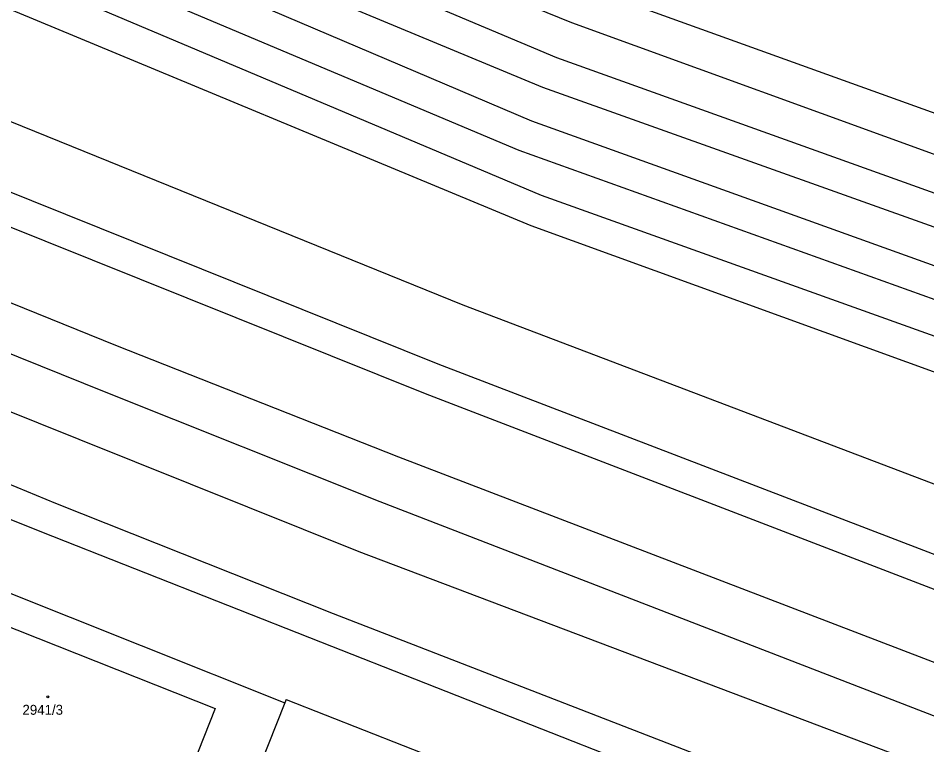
# Model space of a CAD drawing. Extents: x -593183 to -588034, y -1130415 to -1124994.
# Drawn here: x -591096.3 to -590940.6, y -1127827.9 to -1127703.4 of the extents above; entities that cross this region are included whole.
import ezdxf

# ---------------------------------------------------------------- set-up
doc = ezdxf.new("R2010")
doc.units = 0
for name, color, linetype in [('Vrstva 1', 7, 'Continuous'), ('Vrstva 19', 7, 'Continuous'), ('Vrstva 25', 7, 'Continuous')]:
    doc.layers.add(name, color=color, linetype=linetype)

msp = doc.modelspace()

# ---------------------------------------------------------------- linework, layer by layer
at = {"layer": 'Vrstva 1'}
for p, q in [((-591150.36, -1127660.5), (-591008.32, -1127721)), ((-591150.29, -1127667.09), (-591010.49, -1127726.01)), ((-591149.62, -1127673.33), (-591006.7, -1127733.73)), ((-591148.3, -1127680.87), (-591008.42, -1127738.92)), ((-591051.42, -1127683.83), (-591001.48, -1127704.12)), ((-591053.75, -1127689.21), (-591004.07, -1127710.1)), ((-591056.06, -1127694.57), (-591006.43, -1127715.21)), ((-591152.33, -1127698.93), (-591020.09, -1127752.47)), ((-590998.95, -1127698.14), (-590896.34, -1127735.09)), ((-591001.48, -1127704.12), (-590900.59, -1127740.79)), ((-591004.07, -1127710.1), (-590900.96, -1127747.13)), ((-591154.27, -1127710.38), (-591024.41, -1127762.62)), ((-591155.24, -1127716.1), (-591026.57, -1127767.7)), ((-591006.43, -1127715.21), (-590902.32, -1127752.4)), ((-591008.32, -1127721), (-590904.44, -1127758.28)), ((-591010.49, -1127726.01), (-590906.63, -1127763.32)), ((-591157.24, -1127728.08), (-591079.63, -1127759.42)), ((-591006.7, -1127733.73), (-590908.28, -1127768.92)), ((-591159.85, -1127735.78), (-591081.56, -1127767.33)), ((-591008.42, -1127738.92), (-590910.29, -1127774.55)), ((-591162.85, -1127744.64), (-591085.9, -1127775.51)), ((-591020.09, -1127752.47), (-590916.32, -1127791.95)), ((-591164.59, -1127755.69), (-591089.89, -1127786.45)), ((-591079.63, -1127759.42), (-591031.14, -1127778.56)), ((-591165.2, -1127762.31), (-591092.33, -1127791.36)), ((-591024.41, -1127762.62), (-590920.15, -1127802.57)), ((-591081.56, -1127767.33), (-591034.31, -1127786.2)), ((-591026.57, -1127767.7), (-590922.06, -1127807.87)), ((-591085.9, -1127775.51), (-591037.93, -1127794.75)), ((-591031.14, -1127778.56), (-590924.87, -1127819.28)), ((-591034.31, -1127786.2), (-590930.04, -1127826.5)), ((-591089.89, -1127786.45), (-591042.33, -1127805.39)), ((-591125.05, -1127790.97), (-591050.59, -1127820.66)), ((-591092.33, -1127791.36), (-591044.51, -1127810.22)), ((-591037.93, -1127794.75), (-590932.79, -1127834.49)), ((-591102.5, -1127805.81), (-591062.52, -1127821.63)), ((-591042.33, -1127805.39), (-590933.58, -1127847.46)), ((-591044.51, -1127810.22), (-590931.66, -1127854.55)), ((-591050.59, -1127820.66), (-591061.24, -1127847.54)), ((-591050.35, -1127820.08), (-591050.59, -1127820.66)), ((-591050.35, -1127820.08), (-591023.62, -1127830.61)), ((-591062.52, -1127821.63), (-591071.79, -1127845.06))]:
    msp.add_line(p, q, dxfattribs=at)
at = {"layer": 'Vrstva 25'}
for radius in [0.175, 0.15]:
    msp.add_circle((-591091.23, -1127819.65), radius, dxfattribs=at)

# ---------------------------------------------------------------- texts
at = {"layer": 'Vrstva 19'}
msp.add_text('2941/3', height=1.7, dxfattribs=at).set_placement((-591095.57, -1127822.72))

doc.saveas('drawing.dxf')
